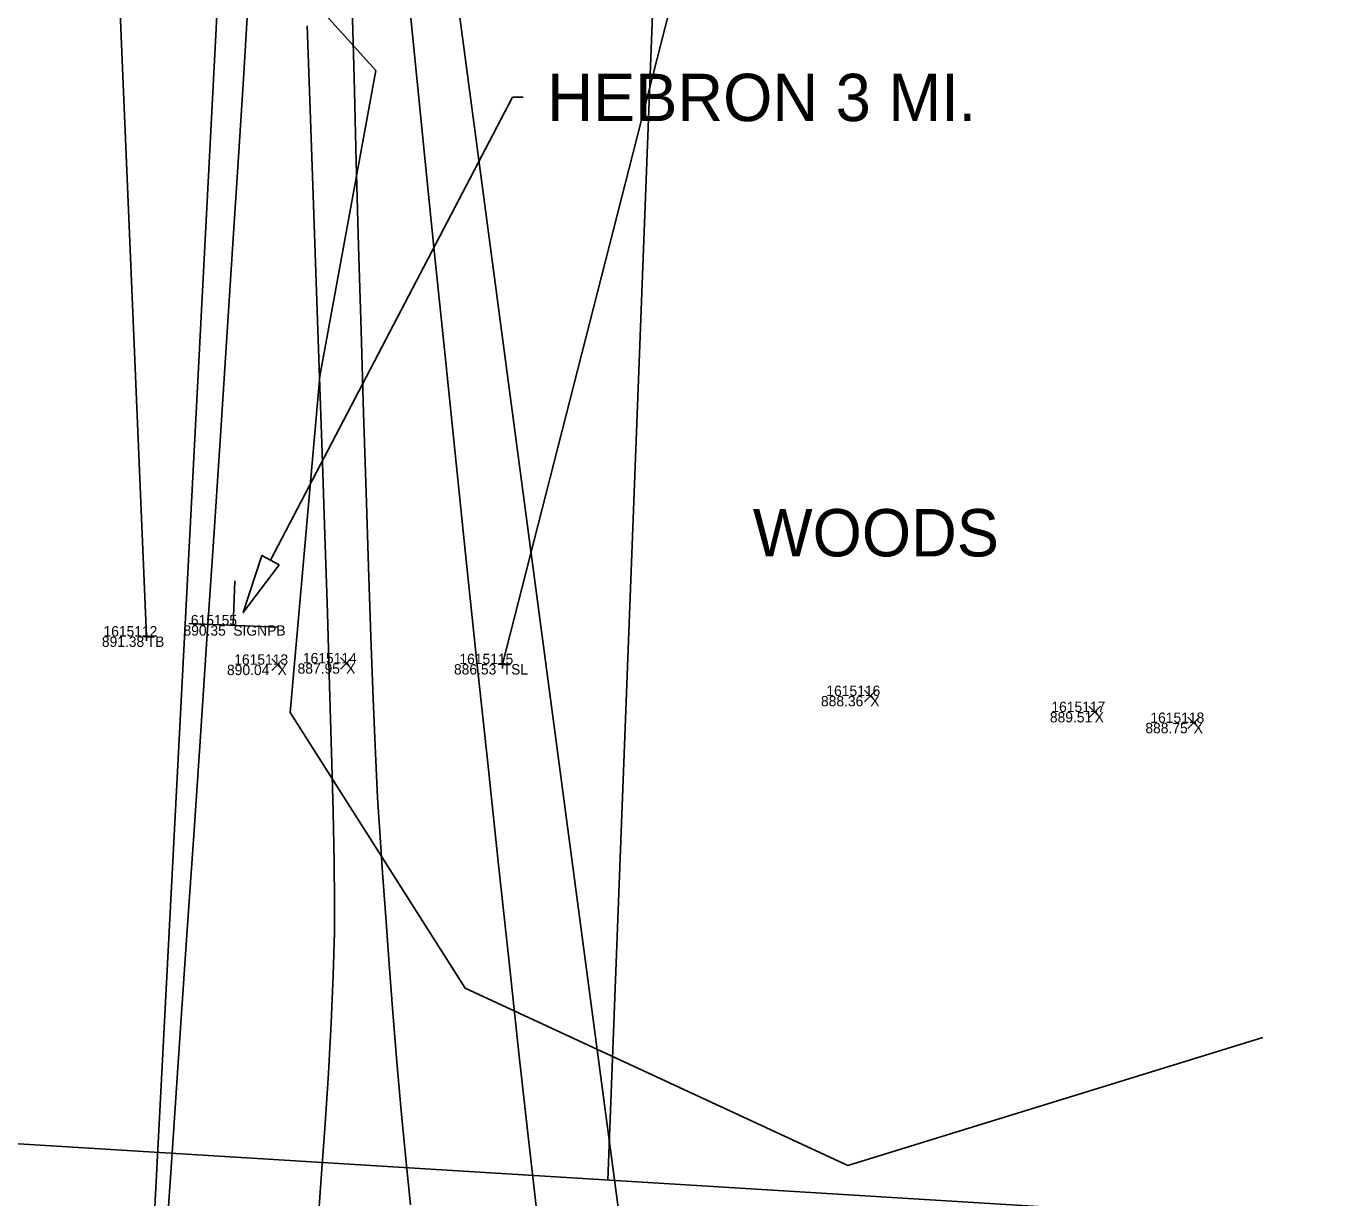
# Model space of a CAD drawing. Extents: x 1957117 to 1971063, y 701601 to 715861.
# Drawn here: x 1962709.51 to 1962753.92, y 702035.02 to 702074.62 of the extents above; entities that cross this region are included whole.
import ezdxf

# ---------------------------------------------------------------- set-up
doc = ezdxf.new("R2010")
doc.units = 0
for name, color, linetype in [('AP_X_Lights', 7, 'Continuous'), ('DT_X_Break_Line', 7, 'Continuous'), ('DT_X_Contour_Major', 7, 'Continuous'), ('DT_X_Contour_Minor', 7, 'Continuous'), ('DT_X_TIN_Hull', 7, 'Continuous'), ('PV_P_Drive', 7, 'Continuous'), ('PV_P_Shoulder', 7, 'Continuous'), ('PV_X_Bikeway', 7, 'Continuous'), ('RS_Raster1', 7, 'Continuous'), ('RW_P_Const_Limits', 7, 'Continuous'), ('RW_X_Esmt_RR', 7, 'Continuous'), ('RW_X_Fee_RW', 7, 'Continuous'), ('SC_Scratch1', 7, 'Continuous'), ('UT_X_Electric_Text', 7, 'Continuous'), ('VG_X_Text', 7, 'Continuous'), ('VG_X_Tree_Line_Rt', 7, 'Continuous')]:
    doc.layers.add(name, color=color, linetype=linetype)

msp = doc.modelspace()

# ---------------------------------------------------------------- linework, layer by layer
at = {"layer": 'AP_X_Lights'}
for p, q in [((1962717.814, 702052.847), (1962718.202, 702053.237)), ((1962717.814, 702053.237), (1962718.202, 702052.847)), ((1962720.131, 702052.894), (1962720.519, 702053.284)), ((1962720.131, 702053.284), (1962720.519, 702052.894)), ((1962737.856, 702051.791), (1962738.244, 702052.181)), ((1962737.856, 702052.181), (1962738.244, 702051.791)), ((1962745.442, 702051.247), (1962745.83, 702051.637)), ((1962745.442, 702051.637), (1962745.83, 702051.247)), ((1962748.791, 702050.882), (1962749.179, 702051.272)), ((1962748.791, 702051.272), (1962749.179, 702050.882))]:
    msp.add_line(p, q, dxfattribs=at)
at = {"layer": 'DT_X_Break_Line'}
for points in [[(1962752.132, 702702.919), (1962747.065, 702649.147), (1962745.48, 702606.97), (1962743.008, 702552.829), (1962740.623, 702503.302), (1962740.641, 702452.933), (1962736.982, 702403.388), (1962741.529, 702352.919), (1962733.397, 702302.963), (1962742.046, 702251.987), (1962742.053, 702202.145), (1962741.582, 702152.179), (1962738.197, 702102.408), (1962725.619, 702053.061)], [(1962713.582, 702053.996), (1962711.466, 702104.13), (1962714.937, 702203.608), (1962720.713, 702253.951), (1962719.889, 702303.145), (1962721.566, 702358.521), (1962719.193, 702407.367), (1962722.415, 702453.828), (1962727.642, 702504.653), (1962726.923, 702553.596), (1962728.43, 702603.611), (1962735.623, 702653.941), (1962730.179, 702698.673)]]:
    msp.add_lwpolyline(points, dxfattribs=at)
at = {"layer": 'DT_X_Contour_Major'}
msp.add_lwpolyline([(1962719.01, 702074.637), (1962719.11, 702071.809), (1962719.212, 702068.912), (1962719.315, 702065.986), (1962719.417, 702063.071), (1962719.516, 702060.208), (1962719.609, 702057.437), (1962719.694, 702054.799), (1962719.77, 702052.333), (1962719.834, 702050.08), (1962719.884, 702048.08), (1962719.919, 702046.375), (1962719.936, 702045.003), (1962719.933, 702044.006), (1962719.892, 702042.541), (1962719.82, 702040.933), (1962719.726, 702039.241), (1962719.616, 702037.524), (1962719.497, 702035.84), (1962719.376, 702034.248)], dxfattribs=at)
msp.add_lwpolyline([(1962719.01, 702074.637), (1962719.11, 702071.809), (1962719.212, 702068.912), (1962719.315, 702065.986), (1962719.417, 702063.071), (1962719.516, 702060.208), (1962719.609, 702057.437), (1962719.694, 702054.799), (1962719.77, 702052.333), (1962719.834, 702050.08), (1962719.884, 702048.08), (1962719.919, 702046.375), (1962719.936, 702045.003), (1962719.933, 702044.006), (1962719.892, 702042.541), (1962719.82, 702040.933), (1962719.726, 702039.241), (1962719.616, 702037.524), (1962719.497, 702035.84), (1962719.376, 702034.248)], dxfattribs=at)
at = {"layer": 'DT_X_Contour_Minor'}
for points in [[(1962720.519, 702075.66), (1962720.593, 702072.894), (1962720.67, 702070.057), (1962720.75, 702067.193), (1962720.833, 702064.345), (1962720.916, 702061.558), (1962721, 702058.875), (1962721.083, 702056.338), (1962721.165, 702053.993), (1962721.244, 702051.882), (1962721.321, 702050.05), (1962721.393, 702048.539), (1962721.461, 702047.393), (1962721.556, 702046.01), (1962721.664, 702044.51), (1962721.781, 702042.924), (1962721.909, 702041.282), (1962722.046, 702039.616), (1962722.192, 702037.958), (1962722.346, 702036.337), (1962722.507, 702034.787)], [(1962720.519, 702075.66), (1962720.593, 702072.894), (1962720.67, 702070.057), (1962720.75, 702067.193), (1962720.833, 702064.345), (1962720.916, 702061.558), (1962721, 702058.875), (1962721.083, 702056.338), (1962721.165, 702053.993), (1962721.244, 702051.882), (1962721.321, 702050.05), (1962721.393, 702048.539), (1962721.461, 702047.393), (1962721.556, 702046.01), (1962721.664, 702044.51), (1962721.781, 702042.924), (1962721.909, 702041.282), (1962722.046, 702039.616), (1962722.192, 702037.958), (1962722.346, 702036.337), (1962722.507, 702034.787)], [(1962714.275, 702034.09), (1962714.408, 702036.04), (1962714.569, 702038.397), (1962714.753, 702041.099), (1962714.955, 702044.08), (1962715.172, 702047.279), (1962715.398, 702050.63), (1962715.629, 702054.07), (1962715.86, 702057.537), (1962716.087, 702060.965), (1962716.306, 702064.291), (1962716.512, 702067.452), (1962716.699, 702070.383), (1962716.865, 702073.022), (1962717.003, 702075.305)], [(1962714.275, 702034.09), (1962714.408, 702036.04), (1962714.569, 702038.397), (1962714.753, 702041.099), (1962714.955, 702044.08), (1962715.172, 702047.279), (1962715.398, 702050.63), (1962715.629, 702054.07), (1962715.86, 702057.537), (1962716.087, 702060.965), (1962716.306, 702064.291), (1962716.512, 702067.452), (1962716.699, 702070.383), (1962716.865, 702073.022), (1962717.003, 702075.305)], [(1962722.505, 702075.011), (1962722.737, 702072.655), (1962723.01, 702069.942), (1962723.316, 702066.937), (1962723.648, 702063.701), (1962724.001, 702060.298), (1962724.367, 702056.791), (1962724.74, 702053.244), (1962725.113, 702049.719), (1962725.481, 702046.28), (1962725.835, 702042.99), (1962726.171, 702039.911), (1962726.48, 702037.108), (1962726.758, 702034.643)], [(1962722.505, 702075.011), (1962722.737, 702072.655), (1962723.01, 702069.942), (1962723.316, 702066.937), (1962723.648, 702063.701), (1962724.001, 702060.298), (1962724.367, 702056.791), (1962724.74, 702053.244), (1962725.113, 702049.719), (1962725.481, 702046.28), (1962725.835, 702042.99), (1962726.171, 702039.911), (1962726.48, 702037.108), (1962726.758, 702034.643)]]:
    msp.add_lwpolyline(points, dxfattribs=at)
at = {"layer": 'DT_X_TIN_Hull'}
msp.add_lwpolyline([(1962657.931, 702308.011), (1962655.854, 702258.355), (1962653.64, 702207.97), (1962651.503, 702157.712), (1962649.771, 702107.746), (1962674.688, 702087.643), (1962671.405, 702038.683), (1962651.95, 702019.751), (1962598.276, 702023.522), (1962596.236, 701997.877), (1962651.443, 701993.881), (1962750.651, 701987.35), (1962803.275, 701984.672), (1962804.883, 701997.219), (1962805.914, 702009.441), (1962753.632, 702013.572), (1962730.2, 702029.616), (1962722.307, 702088.916), (1962751.157, 702101.248), (1962753.404, 702150.955), (1962757.576, 702251.621), (1962759.026, 702351.713)], dxfattribs=at)
at = {"layer": 'PV_P_Drive'}
for p, q in [((1962713.582, 702054.142), (1962713.582, 702053.85)), ((1962713.436, 702053.996), (1962713.728, 702053.996)), ((1962713.582, 702053.996), (1962713.582, 702053.996)), ((1962725.619, 702053.207), (1962725.619, 702052.915)), ((1962725.473, 702053.061), (1962725.765, 702053.061)), ((1962725.619, 702053.061), (1962725.619, 702053.061))]:
    msp.add_line(p, q, dxfattribs=at)
at = {"layer": 'PV_X_Bikeway'}
msp.add_lwpolyline([(1962713.167, 702029.519), (1962715.026, 702029.838), (1962713.685, 702031.456), (1962716.601, 702087.336), (1962682.889, 702088.807), (1962679.07, 702038.576), (1962694.764, 702035.361), (1962694.695, 702030.456), (1962696.191, 702030.089)], dxfattribs=at)
at = {"layer": 'RW_P_Const_Limits'}
for p, q in [((1962716.511, 702054.374), (1962716.569, 702055.873)), ((1962718.01, 702054.316), (1962715.012, 702054.432))]:
    msp.add_line(p, q, dxfattribs=at)
at = {"layer": 'RW_X_Esmt_RR'}
msp.add_lwpolyline([(1962729.176, 702035.621), (1962771.351, 703140.475)], dxfattribs=at)
at = {"layer": 'RW_X_Fee_RW'}
msp.add_line((1957995.287, 702327.157), (1968723.77, 701666.445), dxfattribs=at)
at = {"layer": 'UT_X_Electric_Text'}
for points in [[(1962717.772, 702056.577), (1962725.948, 702072.232)], [(1962725.948, 702072.232), (1962726.308, 702072.232)]]:
    msp.add_lwpolyline(points, dxfattribs=at)
msp.add_lwpolyline([(1962718.068, 702056.422), (1962716.846, 702054.804), (1962717.477, 702056.731)], close=True, dxfattribs=at)
at = {"layer": 'VG_X_Tree_Line_Rt'}
msp.add_lwpolyline([(1962654.57, 702149.712), (1962660.569, 702142.56), (1962659.212, 702133.988), (1962654.978, 702118.048), (1962660.346, 702106.792), (1962660.346, 702106.792), (1962654.43, 702101.553), (1962652.311, 702066.915), (1962667.755, 702070.232), (1962673.804, 702062.151), (1962692.583, 702066.445), (1962699.739, 702079.35), (1962700.636, 702088.753), (1962713.933, 702088.72), (1962716.232, 702078.774), (1962721.334, 702073.125), (1962719.433, 702062.796), (1962718.435, 702051.422), (1962724.351, 702042.104), (1962737.296, 702036.111), (1962751.323, 702040.439)], dxfattribs=at)

# ---------------------------------------------------------------- texts
at = {"layer": 'PV_P_Shoulder'}
for s, p in [('890.35', (1962714.827, 702054.024)), ('891.38', (1962712.067, 702053.646)), ('890.04', (1962716.299, 702052.692)), ('887.95', (1962718.685, 702052.739)), ('886.53', (1962723.974, 702052.711)), ('888.36', (1962736.383, 702051.636)), ('889.51', (1962744.122, 702051.092)), ('888.75', (1962747.351, 702050.727))]:
    msp.add_text(s, height=0.35, dxfattribs=at).set_placement(p)
at = {"layer": 'RS_Raster1'}
for s, p in [('615155', (1962715.076, 702054.374)), ('1615112', (1962712.122, 702053.996)), ('1615113', (1962716.545, 702053.042)), ('1615114', (1962718.865, 702053.089)), ('1615115', (1962724.156, 702053.061)), ('1615116', (1962736.565, 702051.986)), ('1615117', (1962744.173, 702051.442)), ('1615118', (1962747.52, 702051.077))]:
    msp.add_text(s, height=0.35, dxfattribs=at).set_placement(p)
at = {"layer": 'SC_Scratch1'}
for s, p in [('SIGNPB', (1962716.511, 702054.024)), ('TB', (1962713.582, 702053.646)), ('X', (1962718.008, 702052.692)), ('X', (1962720.325, 702052.739)), ('TSL', (1962725.619, 702052.711)), ('X', (1962738.05, 702051.636)), ('X', (1962745.636, 702051.092)), ('X', (1962748.985, 702050.727))]:
    msp.add_text(s, height=0.35, dxfattribs=at).set_placement(p)
at = {"layer": 'UT_X_Electric_Text'}
msp.add_text('HEBRON 3 MI.', height=1.6, dxfattribs=at).set_placement((1962727.129, 702071.418))
at = {"layer": 'VG_X_Text'}
msp.add_text('WOODS', height=1.6, dxfattribs=at).set_placement((1962734.08, 702056.704))

doc.saveas('drawing.dxf')
